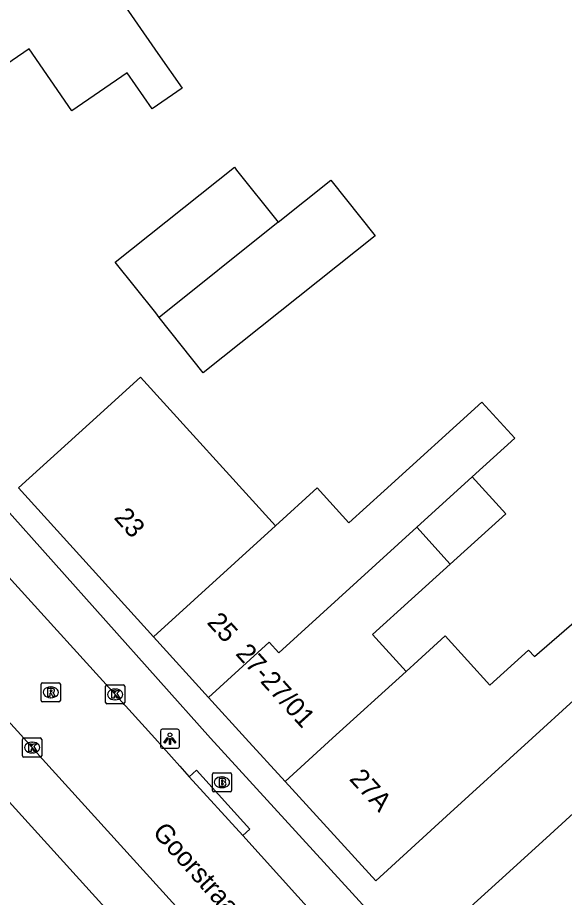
# Model space of a CAD drawing. Extents: x 161772 to 163123, y 383092 to 383917.
# Drawn here: x 162822.58 to 162851.14, y 383741.69 to 383787.63 of the extents above; entities that cross this region are included whole.
import ezdxf

# ---------------------------------------------------------------- set-up
doc = ezdxf.new("R2010")
doc.units = 0
for name, color, linetype in [('IMGEO_Brandkraan', 7, 'Continuous'), ('IMGEO_Kolk', 7, 'Continuous'), ('IMGEO_Lichtpunt', 7, 'Continuous'), ('IMGEO_Openbare_ruimte_label', 7, 'Continuous'), ('IMGEO_Pand', 7, 'Continuous'), ('IMGEO_Pand_nummerreeks', 7, 'Continuous'), ('IMGEO_Rijbaan_lokaal_open', 7, 'Continuous'), ('IMGEO_Rioolput', 7, 'Continuous'), ('IMGEO_Voetpad_open', 7, 'Continuous')]:
    doc.layers.add(name, color=color, linetype=linetype)

msp = doc.modelspace()

# ---------------------------------------------------------------- linework, layer by layer
at = {"layer": 'IMGEO_Brandkraan'}
for p, q in [((162832.83, 383748.204), (162833.682, 383748.204)), ((162832.755, 383747.278), (162832.755, 383748.13)), ((162833.243, 383747.984), (162833.268, 383747.984)), ((162833.756, 383748.13), (162833.756, 383747.278)), ((162833.266, 383747.424), (162833.241, 383747.424)), ((162833.682, 383747.204), (162832.83, 383747.204))]:
    msp.add_line(p, q, dxfattribs=at)
for points in [[(162832.83, 383748.204), (162833.682, 383748.204)], [(162832.755, 383747.278), (162832.755, 383748.13)], [(162833.103, 383747.904), (162833.103, 383747.504), (162833.316, 383747.504)], [(162833.334, 383747.904), (162833.103, 383747.904)], [(162833.282, 383747.823), (162833.228, 383747.823), (162833.228, 383747.747)], [(162833.228, 383747.747), (162833.281, 383747.747)], [(162833.756, 383748.13), (162833.756, 383747.278)], [(162833.29, 383747.671), (162833.228, 383747.671), (162833.228, 383747.59)], [(162833.228, 383747.59), (162833.29, 383747.59)], [(162833.682, 383747.204), (162832.83, 383747.204)]]:
    msp.add_lwpolyline(points, dxfattribs=at)
for centre, radius, start, end in [((162832.832, 383748.128), 0.0765, 91.552, 178.448), ((162832.832, 383748.128), 0.0765, 91.552, 178.448), ((162833.68, 383748.128), 0.0765, 1.552, 88.448), ((162833.68, 383748.128), 0.0765, 1.552, 88.448), ((162833.283, 383747.785), 0.0379, 267.8285, 90.9355), ((162833.338, 383747.759), 0.145, 59.4692, 91.5367), ((162833.363, 383747.806), 0.0922, 285.5137, 58.1501), ((162833.368, 383747.614), 0.105, 301.3115, 78.989), ((162832.832, 383747.28), 0.0765, 181.552, 268.448), ((162832.832, 383747.28), 0.0765, 181.552, 268.448), ((162833.291, 383747.63), 0.0404, 269.8759, 90.5077), ((162833.322, 383747.755), 0.251, 268.6676, 293.5347), ((162833.68, 383747.28), 0.0765, 271.552, 358.448), ((162833.68, 383747.28), 0.0765, 271.552, 358.448)]:
    msp.add_arc(centre, radius, start, end, dxfattribs=at)
for centre, major_axis, ratio, start_param, end_param in [((162833.242, 383747.704), (-0.387, 0.002), 0.722429, 4.712389, 7.853982), ((162833.267, 383747.704), (-0.39, 0.002), 0.717154, 1.570796, 4.712389)]:
    msp.add_ellipse(centre, major_axis=major_axis, ratio=ratio, start_param=start_param, end_param=end_param, dxfattribs=at)
at = {"layer": 'IMGEO_Kolk'}
for p, q in [((162827.253, 383752.793), (162828.105, 383752.793)), ((162827.178, 383751.867), (162827.178, 383752.719)), ((162827.666, 383752.573), (162827.691, 383752.573)), ((162828.179, 383752.719), (162828.179, 383751.867)), ((162827.689, 383752.013), (162827.664, 383752.013)), ((162828.105, 383751.793), (162827.253, 383751.793)), ((162822.918, 383750.02), (162823.77, 383750.02)), ((162822.843, 383749.094), (162822.843, 383749.946)), ((162823.331, 383749.8), (162823.356, 383749.8)), ((162823.844, 383749.946), (162823.844, 383749.094)), ((162823.354, 383749.24), (162823.329, 383749.24)), ((162823.77, 383749.02), (162822.918, 383749.02))]:
    msp.add_line(p, q, dxfattribs=at)
for points in [[(162827.253, 383752.793), (162828.105, 383752.793)], [(162827.178, 383751.867), (162827.178, 383752.719)], [(162827.499, 383752.493), (162827.622, 383752.493), (162827.622, 383752.342), (162827.752, 383752.493), (162827.916, 383752.493), (162827.77, 383752.342), (162827.923, 383752.093), (162827.771, 383752.093), (162827.686, 383752.257), (162827.622, 383752.19), (162827.622, 383752.093), (162827.499, 383752.093), (162827.499, 383752.493)], [(162828.179, 383752.719), (162828.179, 383751.867)], [(162828.105, 383751.793), (162827.253, 383751.793)], [(162822.918, 383750.02), (162823.77, 383750.02)], [(162822.843, 383749.094), (162822.843, 383749.946)], [(162823.164, 383749.72), (162823.287, 383749.72), (162823.287, 383749.569), (162823.417, 383749.72), (162823.581, 383749.72), (162823.435, 383749.569), (162823.588, 383749.32), (162823.436, 383749.32), (162823.351, 383749.484), (162823.287, 383749.417), (162823.287, 383749.32), (162823.164, 383749.32), (162823.164, 383749.72)], [(162823.844, 383749.946), (162823.844, 383749.094)], [(162823.77, 383749.02), (162822.918, 383749.02)]]:
    msp.add_lwpolyline(points, dxfattribs=at)
for centre, start, end in [((162827.255, 383752.717), 91.552, 178.448), ((162827.255, 383752.717), 91.552, 178.448), ((162828.103, 383752.717), 1.552, 88.448), ((162828.103, 383752.717), 1.552, 88.448), ((162827.255, 383751.869), 181.552, 268.448), ((162827.255, 383751.869), 181.552, 268.448), ((162828.103, 383751.869), 271.552, 358.448), ((162828.103, 383751.869), 271.552, 358.448), ((162822.92, 383749.944), 91.552, 178.448), ((162822.92, 383749.944), 91.552, 178.448), ((162823.768, 383749.944), 1.552, 88.448), ((162823.768, 383749.944), 1.552, 88.448), ((162822.92, 383749.096), 181.552, 268.448), ((162822.92, 383749.096), 181.552, 268.448), ((162823.768, 383749.096), 271.552, 358.448), ((162823.768, 383749.096), 271.552, 358.448)]:
    msp.add_arc(centre, 0.0765, start, end, dxfattribs=at)
for centre, major_axis, ratio, start_param, end_param in [((162827.665, 383752.293), (-0.387, 0.002), 0.722429, 4.712389, 7.853982), ((162827.69, 383752.293), (-0.39, 0.002), 0.717154, 1.570796, 4.712389), ((162823.33, 383749.52), (-0.387, 0.002), 0.722429, 4.712389, 7.853982), ((162823.355, 383749.52), (-0.39, 0.002), 0.717154, 1.570796, 4.712389)]:
    msp.add_ellipse(centre, major_axis=major_axis, ratio=ratio, start_param=start_param, end_param=end_param, dxfattribs=at)
at = {"layer": 'IMGEO_Lichtpunt'}
for p, q in [((162830.942, 383750.476), (162830.134, 383750.476)), ((162830.942, 383750.476), (162830.134, 383750.476)), ((162830.04, 383750.381), (162830.04, 383749.574)), ((162830.04, 383750.381), (162830.04, 383749.574)), ((162831.036, 383749.574), (162831.036, 383750.381)), ((162831.036, 383749.574), (162831.036, 383750.381)), ((162830.134, 383749.48), (162830.942, 383749.48)), ((162830.134, 383749.48), (162830.942, 383749.48))]:
    msp.add_line(p, q, dxfattribs=at)
for points in [[(162830.414, 383750.045), (162830.453, 383750.017), (162830.265, 383749.755), (162830.227, 383749.782), (162830.414, 383750.045)], [(162830.516, 383749.997), (162830.563, 383749.997), (162830.563, 383749.675), (162830.516, 383749.675), (162830.516, 383749.997)], [(162830.626, 383750.017), (162830.664, 383750.044), (162830.851, 383749.782), (162830.812, 383749.754), (162830.626, 383750.017)]]:
    msp.add_lwpolyline(points, dxfattribs=at)
msp.add_circle((162830.539, 383750.179), 0.0994, dxfattribs=at)
for centre, start, end in [((162830.134, 383750.381), 90, 180), ((162830.134, 383750.381), 90, 180), ((162830.942, 383750.381), 0, 90), ((162830.942, 383750.381), 0, 90), ((162830.134, 383749.574), 180, 270), ((162830.134, 383749.574), 180, 270), ((162830.942, 383749.574), 270, 0), ((162830.942, 383749.574), 270, 360)]:
    msp.add_arc(centre, 0.0946, start, end, dxfattribs=at)
at = {"layer": 'IMGEO_Pand'}
for points in [[(162827.635, 383789.069), (162829.907, 383785.765), (162831.174, 383783.946), (162829.605, 383782.866), (162828.31, 383784.748), (162825.416, 383782.757), (162823.181, 383786.006), (162819.239, 383783.294), (162818.621, 383784.192), (162817.423, 383784.098), (162815.747, 383786.535), (162816.262, 383787.616), (162813.432, 383791.731), (162821.792, 383797.481)], [(162829.985, 383771.973), (162829.799, 383772.208), (162827.683, 383774.869), (162833.919, 383779.826), (162834.015, 383779.673), (162836.194, 383776.957)], [(162836.194, 383776.957), (162838.948, 383779.147), (162841.265, 383776.233), (162832.278, 383769.089), (162829.985, 383771.973)], [(162836.194, 383776.957), (162829.985, 383771.973)], [(162829.684, 383755.303), (162822.632, 383763.086), (162826.337, 383766.444), (162829.004, 383768.861), (162836.047, 383761.089)], [(162836.047, 383761.089), (162838.232, 383763.076), (162839.883, 383761.254), (162841.721, 383762.919), (162846.838, 383767.556), (162848.548, 383765.669), (162846.328, 383763.651)], [(162846.328, 383763.651), (162843.438, 383761.023)], [(162846.328, 383763.651), (162848.08, 383761.725), (162845.182, 383759.099)], [(162829.684, 383755.303), (162836.047, 383761.089)], [(162843.438, 383761.023), (162836.226, 383754.465), (162835.725, 383755.016), (162832.556, 383752.134)], [(162843.438, 383761.023), (162845.182, 383759.099)], [(162842.873, 383753.493), (162843.492, 383754.055), (162844.909, 383755.343), (162847.243, 383752.768), (162849.27, 383754.605), (162849.578, 383754.265), (162856.921, 383760.629), (162859.234, 383758.082), (162856.439, 383755.66), (162851.889, 383751.716), (162851.642, 383751.988), (162849.458, 383750), (162844.988, 383745.931), (162841.294, 383742.561), (162836.553, 383747.745)], [(162845.182, 383759.099), (162843.163, 383757.27), (162841.124, 383755.423), (162842.873, 383753.493)], [(162832.556, 383752.134), (162829.684, 383755.303)], [(162836.553, 383747.745), (162839.033, 383750), (162842.873, 383753.493)], [(162836.553, 383747.745), (162834.49, 383750), (162832.556, 383752.134)], [(162844.017, 383739.178), (162847.717, 383742.543), (162849.992, 383744.612), (162851.625, 383746.097), (162854.32, 383743.134), (162857.92, 383746.408), (162860.886, 383743.146), (162855.652, 383738.387)]]:
    msp.add_lwpolyline(points, dxfattribs=at)
at = {"layer": 'IMGEO_Rijbaan_lokaal_open'}
for points in [[(162820.391, 383760.312), (162829.743, 383750), (162831.05, 383748.548), (162831.551, 383747.996)], [(162816.497, 383757.053), (162822.909, 383750), (162823.882, 383748.911), (162831.36, 383740.681), (162835.215, 383736.4)], [(162834.343, 383744.92), (162831.551, 383747.996)], [(162834.343, 383744.92), (162838.177, 383740.684)]]:
    msp.add_lwpolyline(points, dxfattribs=at)
at = {"layer": 'IMGEO_Rioolput'}
for p, q in [((162823.817, 383751.976), (162823.817, 383752.828)), ((162823.892, 383752.902), (162824.744, 383752.902)), ((162824.818, 383752.828), (162824.818, 383751.976)), ((162824.305, 383752.682), (162824.33, 383752.682)), ((162824.744, 383751.902), (162823.892, 383751.902)), ((162824.328, 383752.122), (162824.303, 383752.122))]:
    msp.add_line(p, q, dxfattribs=at)
for points in [[(162823.817, 383751.976), (162823.817, 383752.828)], [(162823.892, 383752.902), (162824.744, 383752.902)], [(162824.818, 383752.828), (162824.818, 383751.976)], [(162824.406, 383752.6), (162824.154, 383752.602), (162824.154, 383752.202)], [(162824.154, 383752.202), (162824.278, 383752.202), (162824.278, 383752.364), (162824.289, 383752.364)], [(162824.332, 383752.521), (162824.278, 383752.521), (162824.278, 383752.44)], [(162824.278, 383752.44), (162824.33, 383752.44)], [(162824.336, 383752.335), (162824.407, 383752.202), (162824.547, 383752.202), (162824.482, 383752.328)], [(162824.744, 383751.902), (162823.892, 383751.902)]]:
    msp.add_lwpolyline(points, dxfattribs=at)
for centre, radius, start, end in [((162823.894, 383752.826), 0.0765, 91.552, 178.448), ((162823.894, 383752.826), 0.0765, 91.552, 178.448), ((162824.742, 383752.826), 0.0765, 1.552, 88.448), ((162824.742, 383752.826), 0.0765, 1.552, 88.448), ((162824.288, 383752.311), 0.0533, 26.0293, 88.6989), ((162824.314, 383752.629), 0.19, 274.7715, 282.9687), ((162824.338, 383752.425), 0.0964, 77.0061, 93.1865), ((162824.352, 383752.482), 0.0378, 276.6634, 79.6772), ((162824.405, 383752.49), 0.109, 350.3612, 89.416), ((162824.403, 383752.49), 0.112, 277.5842, 350.9817), ((162824.387, 383752.275), 0.108, 29.5134, 73.7905), ((162823.894, 383751.978), 0.0765, 181.552, 268.448), ((162823.894, 383751.978), 0.0765, 181.552, 268.448), ((162824.742, 383751.978), 0.0765, 271.552, 358.448), ((162824.742, 383751.978), 0.0765, 271.552, 358.448)]:
    msp.add_arc(centre, radius, start, end, dxfattribs=at)
for centre, major_axis, ratio, start_param, end_param in [((162824.304, 383752.402), (-0.387, 0.002), 0.722429, 4.712389, 7.853982), ((162824.329, 383752.402), (-0.39, 0.002), 0.717154, 1.570796, 4.712389)]:
    msp.add_ellipse(centre, major_axis=major_axis, ratio=ratio, start_param=start_param, end_param=end_param, dxfattribs=at)
at = {"layer": 'IMGEO_Voetpad_open'}
for points in [[(162796.452, 383789.619), (162819.774, 383763.761), (162820.055, 383764.017), (162821.729, 383762.267), (162832.663, 383750), (162843.39, 383738.273), (162844.017, 383739.178)], [(162833.164, 383734.521), (162819.11, 383750), (162814.44, 383755.142)], [(162831.551, 383747.996), (162831.921, 383748.332), (162834.713, 383745.256), (162834.343, 383744.92)]]:
    msp.add_lwpolyline(points, dxfattribs=at)

# ---------------------------------------------------------------- texts
at = {"layer": 'IMGEO_Openbare_ruimte_label'}
msp.add_text('Goorstraat', height=1, rotation=311.7572, dxfattribs=at).set_placement((162829.586, 383745.059))
at = {"layer": 'IMGEO_Pand_nummerreeks'}
for s, rotation, p in [('23', 311.9582, (162827.579, 383761.497)), ('25', 312.1809, (162832.432, 383756.024)), ('27-27/01', 312.0262, (162833.927, 383754.395)), ('27A', 312.4445, (162839.867, 383747.854))]:
    msp.add_text(s, height=1, rotation=rotation, dxfattribs=at).set_placement(p)

doc.saveas('drawing.dxf')
